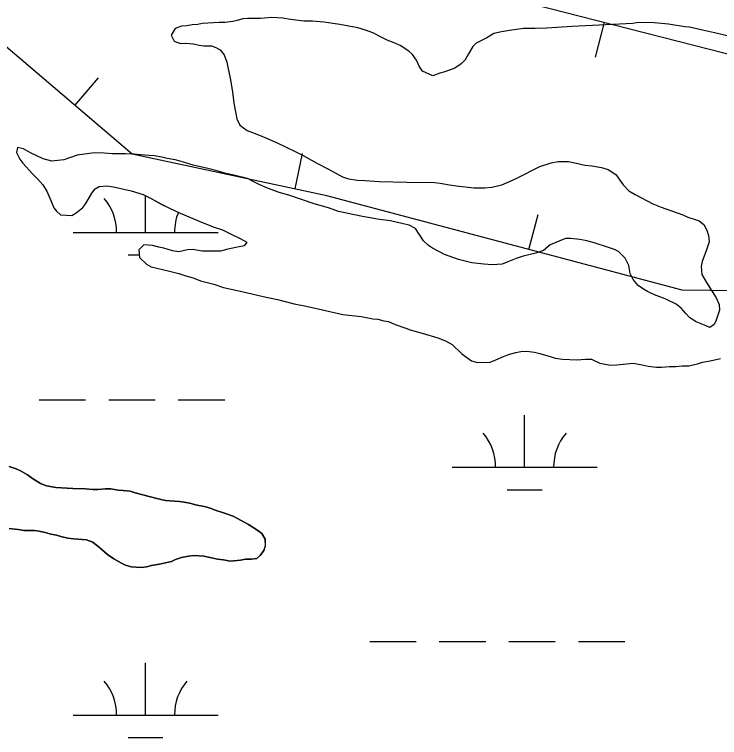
# Model space of a CAD drawing. Extents: x 3445503 to 3483459, y 540493 to 566012.
# Drawn here: x 3464684.8 to 3465171.1, y 548908.4 to 549406.8 of the extents above; entities that cross this region are included whole.
import ezdxf

# ---------------------------------------------------------------- set-up
doc = ezdxf.new("R2010")
doc.units = 0
for name, color, linetype in [('V-BORW-LINE', 7, 'Continuous'), ('V-SITE-VEGE', 7, 'Continuous'), ('V-WETL-SWMP', 7, 'Continuous')]:
    doc.layers.add(name, color=color, linetype=linetype)

msp = doc.modelspace()

# ---------------------------------------------------------------- linework, layer by layer
at = {"layer": 'V-BORW-LINE'}
for p, q in [((3465091.4, 549401.51), (3465085.2, 549377.29)), ((3464726.55, 549344.04), (3464742.74, 549363.08)), ((3464878.3, 549286.55), (3464883.51, 549311)), ((3465039.56, 549244.83), (3465045.99, 549268.99))]:
    msp.add_line(p, q, dxfattribs=at)
msp.add_lwpolyline([(3464679.57, 549829.12), (3464805.97, 549834.52), (3464925.66, 549784.47), (3464970.65, 549735.88), (3465020.37, 549671.6), (3464998.24, 549609.05), (3464967.74, 549586.95), (3464854.39, 549568.59), (3464803.8, 549530.74), (3464855.01, 549442.61), (3464998.4, 549425.32), (3465263.15, 549357.53), (3465245.66, 549286.44), (3465202.64, 549215.99), (3465145.37, 549216.7), (3464900.21, 549281.88), (3464765.99, 549310.5), (3464656.74, 549403.39), (3464550.23, 549563.12), (3464579.34, 549658.69), (3464636.33, 549757.23), (3464676.66, 549832.9)], dxfattribs=at)
at = {"layer": 'V-SITE-VEGE'}
for points in [[(3465177.45, 549391.76), (3465167.58, 549394.2), (3465159.31, 549395.91), (3465150.32, 549398.06), (3465147.13, 549398.34), (3465135.96, 549400.19), (3465125.96, 549401.03), (3465114.94, 549401.15), (3465111.32, 549400.56), (3465069.43, 549398.4), (3465051.9, 549397.34), (3465043.92, 549397.17), (3465035.81, 549397.15), (3465026.1, 549395.81), (3465020.74, 549394.78), (3465015.52, 549393.61), (3465010.6, 549390.7), (3465007.71, 549389.38), (3465003.22, 549387.05), (3465000.91, 549384.72), (3464997.88, 549379.64), (3464995.71, 549375.43), (3464992.97, 549372.67), (3464988.48, 549369.76), (3464981.53, 549367.27), (3464978.2, 549366.39), (3464973.28, 549364.49), (3464966.17, 549367.66), (3464963.83, 549371.13), (3464962.08, 549375.33), (3464959.32, 549379.24), (3464956.7, 549381.55), (3464950.75, 549385.44), (3464946.68, 549387.17), (3464941.9, 549389.04), (3464938.99, 549390.33), (3464935.94, 549392.07), (3464932.6, 549393.8), (3464926.94, 549395.96), (3464921.72, 549397.54), (3464909.25, 549399.96), (3464898.23, 549401.38), (3464890.4, 549402.08), (3464884.45, 549402.21), (3464875.17, 549403.34), (3464869.95, 549404.2), (3464862.27, 549404.61), (3464854.58, 549404.01), (3464845.74, 549403.98), (3464842.27, 549403.68), (3464838.5, 549402.51), (3464835.46, 549401.92), (3464829.95, 549401.18), (3464826.04, 549401.17), (3464814.3, 549400.55), (3464811.25, 549399.97), (3464807.34, 549399.52), (3464803.72, 549398.93), (3464799.95, 549398.62), (3464795.75, 549397.17), (3464792.87, 549392.52), (3464795.05, 549388.47), (3464799.41, 549386.74), (3464802.89, 549387.04), (3464808.39, 549386.48), (3464812.17, 549385.62), (3464815.35, 549385.19), (3464820.72, 549385.06), (3464823.62, 549384.06), (3464826.67, 549382.32)], [(3464826.67, 549382.32), (3464829.44, 549378.85), (3464831.19, 549373.93), (3464832.07, 549370.45), (3464833.54, 549362.92), (3464835.16, 549353.5), (3464836.06, 549345.68), (3464838.26, 549334.81), (3464840.16, 549330.47), (3464845.25, 549326.72), (3464848.87, 549325.42), (3464855.4, 549322.83), (3464865.42, 549318.51), (3464878.77, 549312.17), (3464883.85, 549309.58), (3464893.29, 549304.24), (3464901.42, 549300.21), (3464911.15, 549294.87), (3464915.07, 549293.58), (3464921.45, 549292.59), (3464926.67, 549292.31), (3464936.24, 549291.61), (3464955.52, 549291.09), (3464974.51, 549291), (3464978.42, 549290.58), (3464984.81, 549289.29), (3464989.74, 549288.58), (3465001.92, 549287.17), (3465009.17, 549287.33), (3465014.09, 549287.78), (3465020.9, 549289.4), (3465025.82, 549291.44), (3465031.18, 549293.92), (3465047.1, 549301.94), (3465054.92, 549304.43), (3465059.85, 549305.46), (3465066.81, 549305.33), (3465071.3, 549304.47), (3465078.27, 549302.9), (3465083.05, 549302.48), (3465089.72, 549301.2), (3465094.22, 549299.9), (3465099.6, 549296.44), (3465104.69, 549289.35), (3465108.61, 549285.31), (3465112.82, 549282.71), (3465125.02, 549276.37), (3465130.83, 549273.92), (3465145.77, 549268.6), (3465149.11, 549267.16), (3465153.46, 549265.58), (3465156.95, 549264.57), (3465160.14, 549262.12), (3465162.33, 549258.21), (3465163.35, 549254.44), (3465163.8, 549249.95), (3465162.08, 549244.58), (3465159.06, 549236.46), (3465158.34, 549232.97), (3465158.79, 549227.61), (3465162, 549221.97), (3465168.7, 549211.41), (3465170.74, 549206.92), (3465171.04, 549203.01), (3465168.74, 549196.04), (3465167.3, 549192.99), (3465164.41, 549191.1), (3465160.64, 549192.54), (3465154.98, 549194.99), (3465150.47, 549197.73), (3465147.71, 549200.76)], [(3465147.71, 549200.76), (3465144.66, 549204.38), (3465141.17, 549207.12), (3465133.62, 549210.72), (3465126.22, 549213.45), (3465121.28, 549215.91), (3465118.52, 549217.49), (3465115.04, 549219.95), (3465111.4, 549223.99), (3465109.36, 549228.34), (3465108.47, 549233.7), (3465106, 549238.91), (3465101.34, 549243.39), (3465098.58, 549244.69), (3465094.38, 549246.12), (3465084.51, 549249.28), (3465079.58, 549250.72), (3465074.79, 549251.72), (3465068.27, 549252.43), (3465064.79, 549252.41), (3465054.36, 549247.89), (3465049.59, 549244.11), (3465044.38, 549242.21), (3465035.54, 549240.15), (3465030.76, 549238.69), (3465025.12, 549236.21), (3465021.21, 549234.75), (3465014.25, 549234.15), (3465008.45, 549234.56), (3465000.18, 549235.56), (3464991.04, 549237.99), (3464981.32, 549241.44), (3464973.19, 549245.77), (3464970.29, 549247.65), (3464966.94, 549250.68), (3464961.41, 549259.21), (3464956.91, 549261.52), (3464952.99, 549262.52), (3464944.14, 549264.53), (3464936.46, 549265.52), (3464924.86, 549267.52), (3464908.32, 549270.95), (3464901.5, 549273.39), (3464891.49, 549276.26), (3464874.08, 549282.3), (3464867.4, 549284.16), (3464858.26, 549287.61), (3464853.03, 549289.92), (3464849.41, 549291.65), (3464845.48, 549293.81), (3464836.06, 549296.1), (3464830.69, 549297.25), (3464825.32, 549298.82), (3464818.21, 549300.69), (3464808.06, 549302.98), (3464799.06, 549305.71), (3464795.58, 549306.57), (3464790.22, 549307.42), (3464786.44, 549308.42), (3464781.22, 549309.42), (3464777.74, 549309.56), (3464771.8, 549309.98), (3464767.45, 549310.4), (3464761.5, 549310.82), (3464752.08, 549310.79), (3464746.57, 549311.21), (3464739.9, 549311.48), (3464728.17, 549309.7), (3464718.9, 549306.63), (3464710.49, 549305.73), (3464704.55, 549307.31), (3464695.98, 549311.35), (3464691.04, 549314.09), (3464686.98, 549315.09), (3464686.12, 549311.75), (3464688.46, 549307.12), (3464690.49, 549304.37), (3464697.18, 549296.85), (3464700.67, 549293.39), (3464704.45, 549289.34), (3464707.08, 549285), (3464709.99, 549278.48), (3464712.04, 549273.56), (3464713.79, 549271.1), (3464716.54, 549268.65), (3464724.38, 549268.23), (3464727.41, 549270.13), (3464731.9, 549273.77), (3464734.06, 549276.52), (3464738.25, 549283.64), (3464740.56, 549286.54), (3464743.16, 549288.15), (3464748.52, 549288.6), (3464753.02, 549288.03), (3464760.27, 549286.46), (3464765.35, 549285.17), (3464773.47, 549282.58), (3464778.7, 549280.13), (3464786.11, 549275.95), (3464791.62, 549273.21), (3464799.02, 549269.76)], [(3464799.02, 549269.76), (3464814.99, 549263.14), (3464822.54, 549260.11), (3464828.19, 549258.24), (3464834.73, 549255.22), (3464840.39, 549252.34), (3464845.18, 549249.74), (3464843.3, 549247.27), (3464839.68, 549246.68), (3464832, 549245.06), (3464826.93, 549243.6), (3464818.82, 549243.58), (3464814.18, 549243.71), (3464807.94, 549244.71), (3464804.17, 549244.55), (3464798.09, 549243.22), (3464793.88, 549243.94), (3464787.79, 549245.66), (3464784.45, 549246.38), (3464779.96, 549247.52), (3464774.01, 549247.94), (3464770.54, 549244.59), (3464770.99, 549239.38), (3464775.79, 549234.61), (3464778.98, 549232.73), (3464790.73, 549230.16), (3464798.13, 549228.15), (3464803.06, 549226.71), (3464808, 549225.14), (3464813.08, 549223.27), (3464822.36, 549220.83), (3464828.89, 549218.53), (3464839.48, 549216.38), (3464858.34, 549211.95), (3464866.17, 549210.23), (3464877.63, 549207.22), (3464886.04, 549205.65), (3464897.21, 549203.22), (3464911.28, 549199.92), (3464923.9, 549198.51), (3464931.88, 549197.09), (3464935.36, 549196.81), (3464939.56, 549195.66), (3464942.75, 549195.09), (3464947.4, 549193.07), (3464954.65, 549190.63), (3464957.7, 549189.48), (3464965.97, 549187.18), (3464976.71, 549183.88), (3464982.08, 549181.72), (3464986.58, 549179.27), (3464993.27, 549172.77), (3464999.95, 549168), (3465004.15, 549166.85), (3465012.85, 549167.03), (3465016.76, 549168.63), (3465022.12, 549171.11), (3465025.45, 549172.43), (3465030.52, 549173.89), (3465034.14, 549174.48), (3465038.05, 549174.64), (3465043.56, 549173.93), (3465047.19, 549173.07), (3465054.15, 549171.06), (3465057.64, 549169.77), (3465062.86, 549169.2), (3465072.71, 549168.8), (3465078.66, 549169.1), (3465082.86, 549169.12), (3465088.52, 549166.38), (3465095.92, 549164.95), (3465100.12, 549165.25), (3465111.43, 549166.45), (3465117.81, 549165.31), (3465121.87, 549164.45), (3465127.53, 549163.59), (3465131, 549163.6), (3465136.66, 549164.2), (3465141, 549164.21), (3465145.35, 549164.52), (3465149.85, 549164.67), (3465155.79, 549165.99), (3465159.41, 549167.02), (3465164.62, 549168.05), (3465171.72, 549169.67)], [(3464681.1, 549095.31), (3464685.89, 549093.59), (3464688.94, 549092.29), (3464693.88, 549089.41), (3464697.36, 549086.95), (3464702.88, 549083.49)], [(3464702.88, 549083.49), (3464706.8, 549081.91), (3464713.33, 549080.77), (3464725.07, 549080.08), (3464733.62, 549079.81), (3464738.84, 549079.39), (3464742.32, 549079.4), (3464747.69, 549079.85), (3464751.31, 549079.86), (3464756.39, 549079.01), (3464759.72, 549078.58), (3464764.65, 549078.16), (3464768.13, 549077.01), (3464782.93, 549073.15), (3464789.02, 549071.86), (3464798.74, 549071.16), (3464801.93, 549070.73), (3464806.71, 549069.74), (3464809.62, 549068.87), (3464816.72, 549067.3), (3464820.5, 549066.3), (3464823.25, 549065), (3464828.91, 549063.28), (3464835.58, 549060.98), (3464846.33, 549055.21), (3464851.99, 549051.6), (3464855.34, 549049), (3464857.67, 549045.09), (3464857.82, 549040.6), (3464856.82, 549037.41), (3464854.37, 549033.92), (3464852.05, 549031.74), (3464848.14, 549031.44), (3464844.08, 549031.29), (3464840.6, 549030.7), (3464833.65, 549029.95), (3464829.01, 549030.81), (3464824.8, 549031.37), (3464820.74, 549032.23), (3464815.37, 549033.52), (3464808.7, 549033.79), (3464804.79, 549033.49), (3464800.01, 549032.6), (3464795.95, 549031.14), (3464793.2, 549029.83), (3464784.8, 549027.78), (3464779.3, 549027.04), (3464775.82, 549026.16), (3464772.34, 549025.71), (3464765.38, 549026.12), (3464761.32, 549027.27), (3464758.56, 549028.57), (3464753.34, 549031.6), (3464748.98, 549034.63), (3464743.6, 549039.25), (3464738.95, 549043.01), (3464734.45, 549044.73), (3464725.61, 549045.43), (3464721.69, 549045.86), (3464716.76, 549046.86), (3464713.86, 549047.86), (3464709.94, 549048.58), (3464706.9, 549049.58), (3464701.96, 549050.58), (3464698.63, 549051.01), (3464695.15, 549051), (3464691.23, 549051.13), (3464687.46, 549051.85), (3464681.23, 549052.55)]]:
    msp.add_lwpolyline(points, dxfattribs=at)
at = {"layer": 'V-WETL-SWMP'}
for p, q in [((3464775.22, 549256.5), (3464775.22, 549281.77)), ((3464725.22, 549256.5), (3464825.22, 549256.5)), ((3464763.22, 549241.07), (3464770.84, 549241.07)), ((3464701.81, 549141.07), (3464733.81, 549141.07)), ((3464749.81, 549141.07), (3464781.81, 549141.07)), ((3464797.81, 549141.07), (3464829.81, 549141.07)), ((3465036.65, 549094.64), (3465036.65, 549130.64)), ((3464986.65, 549094.64), (3465086.65, 549094.64)), ((3465024.65, 549079.21), (3465048.65, 549079.21)), ((3464929.81, 548974.57), (3464961.81, 548974.57)), ((3464977.81, 548974.57), (3465009.81, 548974.57)), ((3465025.81, 548974.57), (3465057.81, 548974.57)), ((3465073.81, 548974.57), (3465105.81, 548974.57)), ((3464775.22, 548923.83), (3464775.22, 548959.83)), ((3464725.22, 548923.83), (3464825.22, 548923.83)), ((3464763.22, 548908.4), (3464787.22, 548908.4))]:
    msp.add_line(p, q, dxfattribs=at)
for points in [[(3464909.25, 549399.96), (3464898.23, 549401.38), (3464890.4, 549402.08), (3464884.45, 549402.21), (3464875.17, 549403.34), (3464869.95, 549404.2), (3464862.27, 549404.61), (3464854.58, 549404.01), (3464845.74, 549403.98), (3464842.27, 549403.68), (3464838.5, 549402.51), (3464835.46, 549401.92), (3464829.95, 549401.18), (3464826.04, 549401.17), (3464814.3, 549400.56), (3464811.25, 549399.97), (3464807.34, 549399.52), (3464803.72, 549398.93), (3464799.95, 549398.63), (3464795.75, 549397.17), (3464792.87, 549392.52), (3464795.05, 549388.47), (3464799.41, 549386.74), (3464802.88, 549387.04), (3464808.39, 549386.48), (3464812.17, 549385.62), (3464815.36, 549385.19), (3464820.72, 549385.06), (3464823.62, 549384.06), (3464826.67, 549382.33), (3464829.44, 549378.85), (3464831.19, 549373.93), (3464832.07, 549370.45), (3464833.54, 549362.92), (3464835.16, 549353.5), (3464836.06, 549345.68), (3464838.26, 549334.81), (3464840.16, 549330.47), (3464845.25, 549326.72), (3464848.87, 549325.42), (3464855.4, 549322.83), (3464865.42, 549318.51), (3464878.77, 549312.17), (3464883.85, 549309.58), (3464893.29, 549304.24), (3464901.42, 549300.21), (3464911.15, 549294.87), (3464915.07, 549293.58), (3464921.45, 549292.58), (3464926.67, 549292.31), (3464936.24, 549291.61), (3464955.52, 549291.09), (3464974.51, 549291), (3464978.42, 549290.58), (3464984.81, 549289.29), (3464989.74, 549288.58), (3465001.92, 549287.17), (3465009.17, 549287.33), (3465014.09, 549287.78), (3465020.9, 549289.4), (3465025.82, 549291.44), (3465031.18, 549293.92), (3465047.1, 549301.94), (3465054.92, 549304.43), (3465059.85, 549305.46), (3465066.81, 549305.33), (3465071.3, 549304.47), (3465078.27, 549302.9), (3465083.05, 549302.48), (3465089.72, 549301.2), (3465094.22, 549299.9), (3465099.59, 549296.44), (3465104.69, 549289.35), (3465108.61, 549285.31), (3465112.82, 549282.71), (3465125.02, 549276.36), (3465130.83, 549273.92), (3465145.77, 549268.6), (3465149.11, 549267.16), (3465153.46, 549265.58), (3465156.95, 549264.57), (3465160.14, 549262.12), (3465162.33, 549258.21), (3465163.35, 549254.44), (3465163.8, 549249.95), (3465162.08, 549244.58), (3465159.06, 549236.46), (3465158.34, 549232.97), (3465158.79, 549227.61), (3465162, 549221.97), (3465168.7, 549211.41), (3465170.74, 549206.92), (3465171.04, 549203.01), (3465168.74, 549196.04), (3465167.3, 549192.99), (3465164.41, 549191.1), (3465160.64, 549192.54), (3465154.98, 549194.99), (3465150.47, 549197.73), (3465147.71, 549200.76), (3465144.66, 549204.38)], [(3465177.45, 549391.76), (3465167.58, 549394.2), (3465159.31, 549395.91), (3465150.32, 549398.06), (3465147.13, 549398.34), (3465135.96, 549400.19), (3465125.96, 549401.03), (3465114.94, 549401.15), (3465111.32, 549400.56), (3465069.43, 549398.4), (3465051.9, 549397.34), (3465043.92, 549397.17), (3465035.81, 549397.15), (3465026.1, 549395.81), (3465020.74, 549394.78), (3465015.52, 549393.61), (3465010.6, 549390.69), (3465007.71, 549389.38), (3465003.22, 549387.05), (3465000.91, 549384.72), (3464997.88, 549379.64), (3464995.71, 549375.43), (3464992.97, 549372.67), (3464988.48, 549369.75), (3464981.53, 549367.27), (3464978.2, 549366.39), (3464973.28, 549364.49), (3464966.17, 549367.66), (3464963.84, 549371.13), (3464962.08, 549375.33), (3464959.32, 549379.24), (3464956.7, 549381.55), (3464950.75, 549385.44), (3464946.68, 549387.17), (3464941.9, 549389.04), (3464938.99, 549390.34), (3464935.94, 549392.07), (3464932.6, 549393.8), (3464926.94, 549395.96), (3464921.72, 549397.54), (3464909.25, 549399.96)], [(3465144.66, 549204.38), (3465141.17, 549207.12), (3465133.62, 549210.72), (3465126.22, 549213.46), (3465121.28, 549215.91), (3465118.52, 549217.49), (3465115.04, 549219.95), (3465111.4, 549223.99), (3465109.36, 549228.34), (3465108.47, 549233.7), (3465106, 549238.91), (3465101.34, 549243.39), (3465098.58, 549244.69), (3465094.38, 549246.12), (3465084.51, 549249.28), (3465079.58, 549250.72), (3465074.79, 549251.72), (3465068.27, 549252.43), (3465064.79, 549252.42), (3465054.36, 549247.89), (3465049.59, 549244.11), (3465044.38, 549242.21), (3465035.54, 549240.15), (3465030.76, 549238.69), (3465025.12, 549236.21), (3465021.21, 549234.75), (3465014.25, 549234.15), (3465008.45, 549234.57), (3465000.18, 549235.56), (3464991.04, 549237.99), (3464981.32, 549241.44), (3464973.19, 549245.77), (3464970.29, 549247.65), (3464966.94, 549250.68), (3464961.41, 549259.21), (3464956.91, 549261.52), (3464952.99, 549262.53), (3464944.14, 549264.53), (3464936.46, 549265.52), (3464924.86, 549267.52), (3464908.32, 549270.95), (3464901.5, 549273.39), (3464891.49, 549276.26), (3464874.08, 549282.3), (3464867.4, 549284.16), (3464858.26, 549287.61), (3464853.04, 549289.92), (3464849.41, 549291.65), (3464845.49, 549293.81), (3464836.06, 549296.1), (3464830.69, 549297.25), (3464825.32, 549298.82), (3464818.21, 549300.69), (3464808.06, 549302.98), (3464799.06, 549305.71), (3464795.58, 549306.57), (3464790.22, 549307.42), (3464786.44, 549308.42), (3464781.22, 549309.42), (3464777.74, 549309.56), (3464771.8, 549309.97), (3464767.45, 549310.4), (3464761.5, 549310.82), (3464752.08, 549310.79), (3464746.57, 549311.21), (3464739.9, 549311.48), (3464728.17, 549309.7), (3464718.9, 549306.63), (3464710.49, 549305.74), (3464704.54, 549307.31), (3464695.98, 549311.35), (3464691.04, 549314.09), (3464686.98, 549315.09), (3464686.12, 549311.75), (3464688.46, 549307.12), (3464690.49, 549304.37), (3464697.18, 549296.85), (3464700.67, 549293.39), (3464704.45, 549289.34), (3464707.08, 549285), (3464709.99, 549278.48), (3464712.04, 549273.56), (3464713.78, 549271.1), (3464716.54, 549268.65), (3464724.37, 549268.23), (3464727.41, 549270.13), (3464731.9, 549273.76), (3464734.06, 549276.52), (3464738.25, 549283.64), (3464740.56, 549286.55), (3464743.16, 549288.15), (3464748.52, 549288.6), (3464753.02, 549288.03), (3464760.27, 549286.46), (3464765.35, 549285.17), (3464773.47, 549282.58), (3464778.7, 549280.13), (3464786.1, 549275.95), (3464791.62, 549273.21), (3464799.02, 549269.76), (3464814.99, 549263.14)], [(3464814.99, 549263.14), (3464822.54, 549260.11), (3464828.2, 549258.24), (3464834.73, 549255.22), (3464840.39, 549252.34), (3464845.18, 549249.74), (3464843.3, 549247.27), (3464839.68, 549246.68), (3464832, 549245.07), (3464826.93, 549243.6), (3464818.82, 549243.58), (3464814.18, 549243.71), (3464807.94, 549244.7), (3464804.17, 549244.55), (3464798.09, 549243.23), (3464793.88, 549243.94), (3464787.79, 549245.66), (3464784.45, 549246.38), (3464779.96, 549247.52), (3464774.01, 549247.94), (3464770.54, 549244.59), (3464770.99, 549239.38), (3464775.79, 549234.61), (3464778.98, 549232.73), (3464790.73, 549230.16), (3464798.13, 549228.15), (3464803.06, 549226.71), (3464808, 549225.14), (3464813.08, 549223.27), (3464822.36, 549220.83), (3464828.89, 549218.53), (3464839.48, 549216.39), (3464858.34, 549211.95), (3464866.17, 549210.23), (3464877.63, 549207.22), (3464886.04, 549205.65), (3464897.21, 549203.22), (3464911.28, 549199.93), (3464923.9, 549198.51), (3464931.88, 549197.09), (3464935.35, 549196.81), (3464939.56, 549195.66), (3464942.75, 549195.09), (3464947.4, 549193.07), (3464954.65, 549190.63), (3464957.7, 549189.48), (3464965.97, 549187.18), (3464976.71, 549183.88), (3464982.08, 549181.72), (3464986.58, 549179.27), (3464993.27, 549172.77), (3464999.95, 549168), (3465004.15, 549166.86), (3465012.85, 549167.03), (3465016.76, 549168.63), (3465022.12, 549171.11), (3465025.45, 549172.43), (3465030.52, 549173.89), (3465034.14, 549174.48), (3465038.05, 549174.64), (3465043.56, 549173.93), (3465047.19, 549173.07), (3465054.15, 549171.06), (3465057.64, 549169.77), (3465062.86, 549169.2), (3465072.71, 549168.8), (3465078.66, 549169.1), (3465082.86, 549169.12), (3465088.52, 549166.38), (3465095.92, 549164.95), (3465100.12, 549165.25)], [(3465100.12, 549165.25), (3465111.43, 549166.45), (3465117.81, 549165.31), (3465121.87, 549164.45), (3465127.52, 549163.59), (3465131, 549163.6), (3465136.66, 549164.2), (3465141, 549164.21), (3465145.35, 549164.52), (3465149.85, 549164.67), (3465155.79, 549166), (3465159.41, 549167.02), (3465164.62, 549168.05), (3465171.72, 549169.67)], [(3464681.23, 549052.55), (3464687.46, 549051.84), (3464691.23, 549051.13), (3464695.15, 549051), (3464698.63, 549051.01), (3464701.96, 549050.58), (3464706.9, 549049.58), (3464709.94, 549048.58), (3464713.86, 549047.86), (3464716.76, 549046.86), (3464721.69, 549045.86), (3464725.61, 549045.43), (3464734.45, 549044.73), (3464738.95, 549043.01), (3464743.6, 549039.25), (3464748.98, 549034.63), (3464753.33, 549031.6), (3464758.56, 549028.57), (3464761.32, 549027.27), (3464765.38, 549026.12), (3464772.34, 549025.71), (3464775.82, 549026.16), (3464779.3, 549027.04), (3464784.8, 549027.78), (3464793.2, 549029.83), (3464795.96, 549031.14), (3464800.01, 549032.6), (3464804.79, 549033.49), (3464808.7, 549033.79), (3464815.37, 549033.52), (3464820.74, 549032.23), (3464824.8, 549031.37), (3464829.01, 549030.81), (3464833.65, 549029.95), (3464840.6, 549030.7), (3464844.08, 549031.29), (3464848.14, 549031.44), (3464852.05, 549031.74), (3464854.37, 549033.92), (3464856.82, 549037.41), (3464857.83, 549040.6), (3464857.67, 549045.1), (3464855.34, 549049), (3464851.99, 549051.6), (3464846.33, 549055.21), (3464835.59, 549060.98), (3464828.91, 549063.28), (3464823.25, 549065), (3464820.5, 549066.3), (3464816.72, 549067.3), (3464809.62, 549068.87), (3464806.71, 549069.73), (3464801.93, 549070.73), (3464798.74, 549071.16), (3464789.02, 549071.86), (3464782.93, 549073.14), (3464768.13, 549077.01), (3464764.65, 549078.16), (3464759.72, 549078.58), (3464756.39, 549079.01), (3464751.31, 549079.86), (3464747.69, 549079.85), (3464742.32, 549079.4), (3464738.84, 549079.39), (3464733.62, 549079.81), (3464725.07, 549080.08), (3464713.33, 549080.77), (3464706.8, 549081.91), (3464702.88, 549083.49), (3464697.36, 549086.95), (3464693.88, 549089.41), (3464688.94, 549092.29), (3464685.89, 549093.59), (3464681.1, 549095.31)]]:
    msp.add_lwpolyline(points, dxfattribs=at)
for centre, start, end in [((3464719.97, 549256.98), 359.2282, 40.7718), ((3464830.46, 549256.98), 157.7666, 180.7718), ((3464981.41, 549095.11), 359.2282, 40.7718), ((3465091.89, 549095.11), 139.2282, 180.7718), ((3464719.97, 548924.3), 359.2282, 40.7718), ((3464830.46, 548924.3), 139.2282, 180.7718)]:
    msp.add_arc(centre, 35.25, start, end, dxfattribs=at)

doc.saveas('drawing.dxf')
